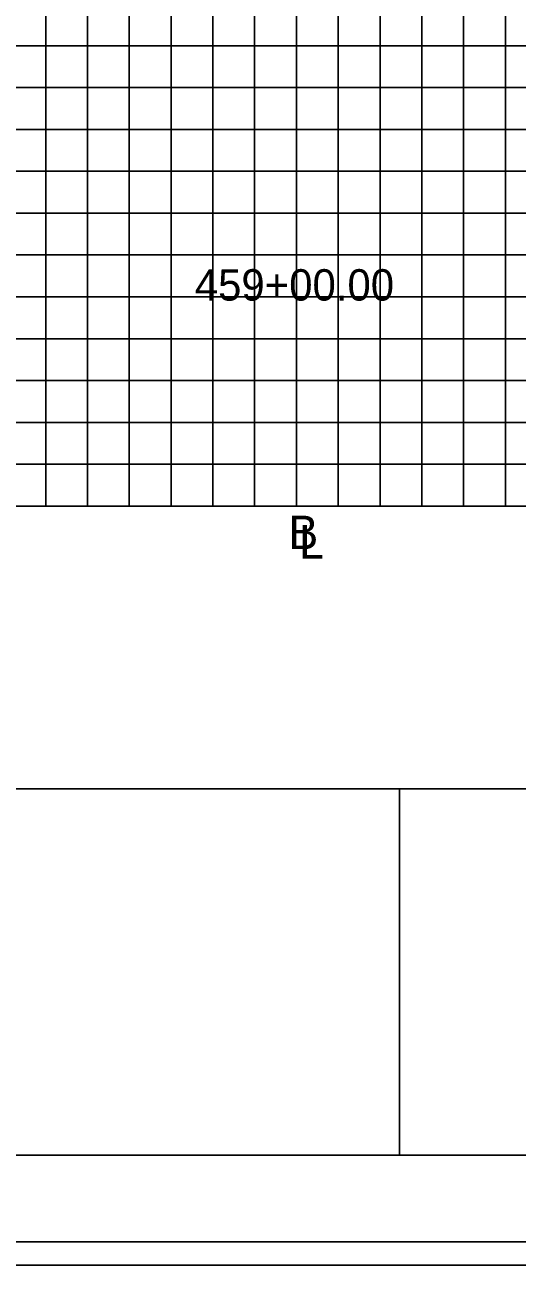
# Model space of a CAD drawing. Extents: x 967 to 1746, y 964 to 7904.
# Drawn here: x 1147 to 1170.6, y 7123.7 to 7183 of the extents above; entities that cross this region are included whole.
import ezdxf

# ---------------------------------------------------------------- set-up
doc = ezdxf.new("R2010")
doc.units = 0
for name, color, linetype in [('Default', 7, 'Continuous'), ('RD_SHT_Bndy', 7, 'Continuous'), ('RD_SHT_IplotShp', 7, 'Continuous'), ('RD_SHT_MjGrid', 7, 'Continuous'), ('RD_SHT_MnGrid', 7, 'Continuous'), ('RD_SHT_TX', 7, 'Continuous'), ('RD_Sketch1', 7, 'Continuous')]:
    doc.layers.add(name, color=color, linetype=linetype)

msp = doc.modelspace()

# ---------------------------------------------------------------- linework, layer by layer
at = {"layer": 'RD_SHT_Bndy'}
for p, q in [((996.114, 7146.486), (1323.886, 7146.486)), ((1164.932, 7128.983), (1164.932, 7146.526)), ((1323.886, 7128.983), (996.114, 7128.983))]:
    msp.add_line(p, q, dxfattribs=at)
at = {"layer": 'RD_SHT_IplotShp'}
for points in [[(967.409, 7123.72), (1326.285, 7123.72), (1326.285, 7343.72), (967.409, 7343.72)], [(988.525, 7124.84), (1326.285, 7124.84), (1326.285, 7342.6), (988.525, 7342.6)]]:
    msp.add_lwpolyline(points, close=True, dxfattribs=at)
at = {"layer": 'RD_SHT_MjGrid'}
for p, q in [((1150, 7160), (1150, 7330)), ((1160, 7160), (1160, 7330)), ((1170, 7160), (1170, 7330)), ((1000, 7180), (1320, 7180)), ((1000, 7170), (1320, 7170)), ((1000, 7160), (1320, 7160))]:
    msp.add_line(p, q, dxfattribs=at)
at = {"layer": 'RD_SHT_MnGrid'}
for p, q in [((1148, 7160), (1148, 7330)), ((1152, 7160), (1152, 7330)), ((1154, 7160), (1154, 7330)), ((1156, 7160), (1156, 7330)), ((1158, 7160), (1158, 7330)), ((1162, 7160), (1162, 7330)), ((1164, 7160), (1164, 7330)), ((1166, 7160), (1166, 7330)), ((1168, 7160), (1168, 7330)), ((1000, 7182), (1320, 7182)), ((1000, 7178), (1320, 7178)), ((1000, 7176), (1320, 7176)), ((1000, 7174), (1320, 7174)), ((1000, 7172), (1320, 7172)), ((1000, 7168), (1320, 7168)), ((1000, 7166), (1320, 7166)), ((1000, 7164), (1320, 7164)), ((1000, 7162), (1320, 7162))]:
    msp.add_line(p, q, dxfattribs=at)
at = {"layer": 'RD_Sketch1'}
msp.add_lwpolyline([(967.409, 7123.72), (1326.285, 7123.72), (1326.285, 7343.72), (967.409, 7343.72)], close=True, dxfattribs=at)

# ---------------------------------------------------------------- texts
at = {"layer": 'Default'}
msp.add_text('459+00.00', height=1.5, dxfattribs=at).set_placement((1155.134, 7169.82))
at = {"layer": 'RD_SHT_TX'}
for s, p in [('B', (1159.615, 7157.941)), ('L', (1160.124, 7157.491))]:
    msp.add_text(s, height=1.6, dxfattribs=at).set_placement(p)

doc.saveas('drawing.dxf')
